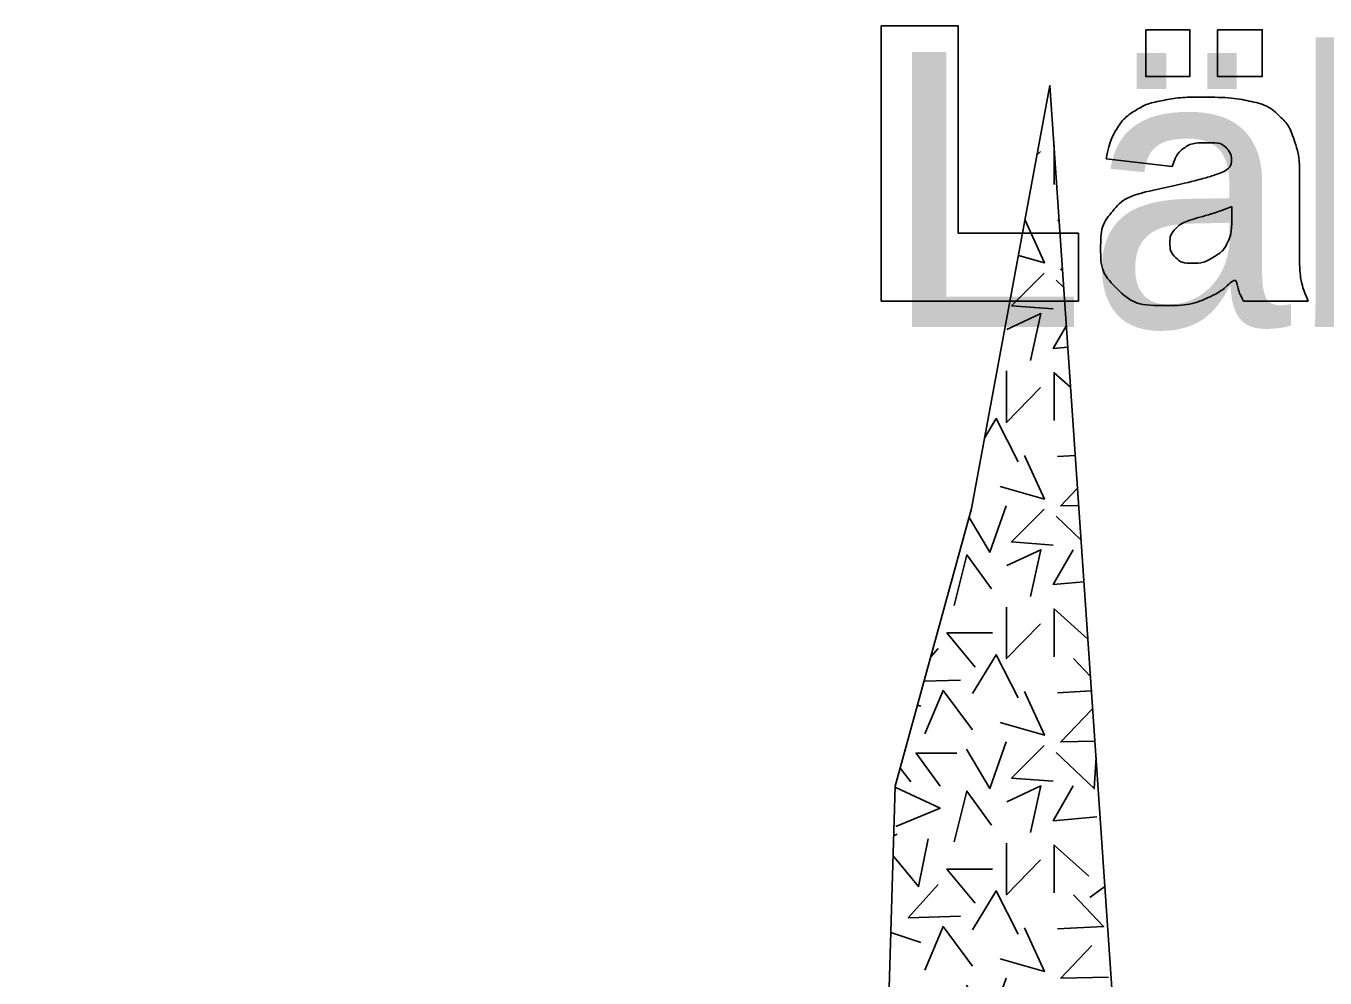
# Model space of a CAD drawing. Extents: x 532503 to 539665, y 6557663 to 6561526.
# Drawn here: x 538295.8 to 538345.9, y 6560009.9 to 6560046.6 of the extents above; entities that cross this region are included whole.
import ezdxf

# ---------------------------------------------------------------- set-up
doc = ezdxf.new("R2010")
doc.units = 0
for name, color, linetype in [('Lõige', 7, 'Continuous'), ('maapind', 7, 'Continuous'), ('Täide', 7, 'Continuous')]:
    doc.layers.add(name, color=color, linetype=linetype)

msp = doc.modelspace()

# ---------------------------------------------------------------- linework, layer by layer
at = {"layer": 'Lõige'}
for points in [[(538328.789, 6560046.555), (538331.755, 6560046.555), (538331.755, 6560038.567), (538336.384, 6560038.567), (538336.384, 6560035.955), (538328.789, 6560035.955), (538328.789, 6560046.555)], [(538338.981, 6560046.412), (538340.681, 6560046.412), (538340.681, 6560044.606), (538338.981, 6560044.606), (538338.981, 6560046.412)], [(538341.753, 6560046.412), (538343.471, 6560046.412), (538343.471, 6560044.606), (538341.753, 6560044.606), (538341.753, 6560046.412)], [(538340.006, 6560041.138), (538337.456, 6560041.434)], [(538344.913, 6560040.982), (538344.913, 6560037.59)], [(538342.307, 6560039.127), (538342.307, 6560039.597)], [(538345.247, 6560035.955), (538342.746, 6560035.955)]]:
    msp.add_lwpolyline(points, dxfattribs=at)
for points in [[(538337.456, 6560041.434), (538337.6, 6560042.175), (538337.871, 6560042.6), (538338.143, 6560043.026), (538338.653, 6560043.338), (538339.019, 6560043.564), (538339.66, 6560043.687), (538340.301, 6560043.811), (538341.047, 6560043.811), (538342.244, 6560043.811), (538342.97, 6560043.662), (538343.696, 6560043.514), (538344.18, 6560043.044), (538344.52, 6560042.718), (538344.716, 6560042.122), (538344.913, 6560041.525), (538344.913, 6560040.982)], [(538342.746, 6560035.955), (538342.595, 6560036.251), (538342.549, 6560036.406), (538342.503, 6560036.562), (538342.458, 6560036.894), (538341.934, 6560036.338), (538341.417, 6560036.099), (538340.711, 6560035.782), (538339.775, 6560035.782), (538338.532, 6560035.782), (538337.888, 6560036.417), (538337.244, 6560037.053), (538337.244, 6560037.985), (538337.244, 6560038.859), (538337.708, 6560039.422), (538338.172, 6560039.986), (538339.422, 6560040.26), (538340.92, 6560040.592), (538341.365, 6560040.726), (538341.81, 6560040.86), (538342.307, 6560041.076), (538342.307, 6560041.621), (538342.105, 6560041.838), (538341.903, 6560042.056), (538341.395, 6560042.056), (538340.743, 6560042.056), (538340.417, 6560041.823), (538340.163, 6560041.64), (538340.006, 6560041.138)], [(538342.307, 6560039.597), (538341.758, 6560039.38), (538341.163, 6560039.214), (538340.352, 6560038.975), (538340.136, 6560038.744), (538339.914, 6560038.506), (538339.914, 6560038.202), (538339.914, 6560037.855), (538340.133, 6560037.634), (538340.352, 6560037.414), (538340.777, 6560037.414), (538341.222, 6560037.414), (538341.604, 6560037.652), (538341.987, 6560037.891), (538342.147, 6560038.234), (538342.307, 6560038.578), (538342.307, 6560039.127)], [(538344.913, 6560037.59), (538344.913, 6560037.047), (538344.975, 6560036.74), (538345.037, 6560036.432), (538345.247, 6560035.955)]]:
    msp.add_open_spline(points, degree=3, dxfattribs=at)
at = {"layer": 'maapind'}
msp.add_lwpolyline([(538295.819, 6559973.886), (538296.744, 6559972.893), (538300.136, 6559971.899), (538304.178, 6559973.34), (538307.012, 6559975.512), (538314.045, 6559976.004), (538318.306, 6559976.069), (538321.432, 6559974.769), (538322.784, 6559973.632), (538323.587, 6559974.317), (538327.048, 6559976.114), (538327.318, 6559975.66), (538328.609, 6559993.076), (538329.319, 6560017.252), (538332.264, 6560027.953), (538335.291, 6560044.255), (538338.331, 6559999.924), (538340.441, 6559969.689), (538342.146, 6559945.271), (538342.466, 6559937.779), (538342.868, 6559934.094), (538348.743, 6559931.557)], dxfattribs=at)
at = {"layer": 'Täide'}
for p, q in [((538335.449, 6560040.45), (538335.449, 6560041.95)), ((538334.796, 6560041.587), (538334.925, 6560041.72)), ((538335.647, 6560039.066), (538335.587, 6560039.063)), ((538335.53, 6560036.761), (538335.824, 6560036.481)), ((538333.077, 6560032.265), (538333.065, 6560032.265)), ((538336.269, 6560029.996), (538335.587, 6560029.961)), ((538335.53, 6560027.66), (538336.492, 6560026.743)), ((538330.987, 6560022.569), (538330.693, 6560022.245)), ((538336.198, 6560022.172), (538336.852, 6560021.483)), ((538330.435, 6560021.305), (538331.842, 6560021.348)), ((538336.89, 6560020.927), (538335.587, 6560020.859)), ((538330.181, 6560020.384), (538330.315, 6560020.34)), ((538329.512, 6560017.955), (538329.926, 6560017.431)), ((538329.263, 6560015.339), (538329.401, 6560015.414)), ((538336.823, 6560012.962), (538337.407, 6560013.397)), ((538329.153, 6560011.619), (538330.315, 6560011.238))]:
    msp.add_line(p, q, dxfattribs=at)
for points in [[(538334.076, 6560037.71), (538335.076, 6560037.424), (538334.328, 6560039.069)], [(538335.069, 6560037.03), (538333.813, 6560035.773), (538335.418, 6560035.651)], [(538335.772, 6560037.236), (538335.709, 6560037.169), (538335.777, 6560037.171)], [(538333.627, 6560034.86), (538334.939, 6560035.471), (538334.543, 6560033.669)], [(538335.924, 6560035.018), (538335.418, 6560034.127), (538335.982, 6560034.179)], [(538333.612, 6560033.259), (538333.612, 6560031.274), (538334.925, 6560032.618)], [(538335.449, 6560031.348), (538335.449, 6560033.193), (538336.089, 6560032.62)], [(538332.774, 6560030.698), (538333.22, 6560031.427), (538334.059, 6560029.76)], [(538333.366, 6560028.811), (538335.076, 6560028.322), (538334.313, 6560030.002)], [(538336.354, 6560028.746), (538335.709, 6560028.068), (538336.4, 6560028.079)], [(538332.172, 6560027.616), (538332.976, 6560026.27), (538333.604, 6560028.068)], [(538335.069, 6560027.928), (538333.813, 6560026.672), (538335.418, 6560026.549)], [(538333.627, 6560025.759), (538334.939, 6560026.369), (538334.543, 6560024.568)], [(538336.182, 6560026.369), (538335.418, 6560025.026), (538336.602, 6560025.133)], [(538331.598, 6560024.219), (538332.086, 6560026.173), (538333.032, 6560024.86)], [(538333.612, 6560024.158), (538333.612, 6560022.172), (538334.925, 6560023.516)], [(538335.449, 6560022.247), (538335.449, 6560024.092), (538336.754, 6560022.922)], [(538333.077, 6560023.163), (538331.315, 6560023.163), (538332.406, 6560021.85)], [(538332.304, 6560020.829), (538333.22, 6560022.325), (538334.059, 6560020.659)], [(538330.468, 6560019.271), (538331.17, 6560020.951), (538332.3, 6560019.424)], [(538333.366, 6560019.709), (538335.076, 6560019.22), (538334.313, 6560020.9)], [(538336.9, 6560020.218), (538335.709, 6560018.966), (538337.023, 6560018.988)], [(538332.069, 6560018.687), (538332.976, 6560017.169), (538333.604, 6560018.966)], [(538335.069, 6560018.826), (538333.813, 6560017.57), (538335.418, 6560017.448)], [(538331.703, 6560018.536), (538330.132, 6560018.536), (538331.057, 6560017.262)], [(538335.53, 6560018.558), (538336.995, 6560017.162), (538337.065, 6560018.375)], [(538333.627, 6560016.657), (538334.939, 6560017.268), (538334.543, 6560015.466)], [(538336.182, 6560017.268), (538335.418, 6560015.924), (538337.097, 6560016.077)], [(538329.345, 6560017.202), (538331.055, 6560016.408), (538329.345, 6560015.705)], [(538331.598, 6560015.117), (538332.086, 6560017.071), (538333.032, 6560015.758)], [(538329.24, 6560014.569), (538330.229, 6560013.39), (538330.598, 6560015.225)], [(538333.612, 6560015.056), (538333.612, 6560013.071), (538334.925, 6560014.414)], [(538335.449, 6560013.145), (538335.449, 6560014.99), (538336.792, 6560013.786)], [(538333.077, 6560014.061), (538331.315, 6560014.061), (538332.406, 6560012.748)], [(538330.987, 6560013.468), (538329.827, 6560012.185), (538331.842, 6560012.246)], [(538332.304, 6560011.727), (538333.22, 6560013.223), (538334.059, 6560011.557)], [(538336.198, 6560013.071), (538337.358, 6560011.849), (538335.587, 6560011.758)], [(538330.468, 6560010.17), (538331.17, 6560011.849), (538332.3, 6560010.322)], [(538333.366, 6560010.607), (538335.076, 6560010.118), (538334.313, 6560011.798)], [(538336.9, 6560011.116), (538335.709, 6560009.864), (538337.541, 6560009.895)], [(538332.069, 6560009.585), (538332.976, 6560008.067), (538333.604, 6560009.864)]]:
    msp.add_lwpolyline(points, dxfattribs=at)

# ---------------------------------------------------------------- texts
at = {"layer": 'Lõige'}
msp.add_text("Läbilõige IV-IV'", height=10.6, dxfattribs=at).set_placement((538328.81, 6560034.955))

doc.saveas('drawing.dxf')
